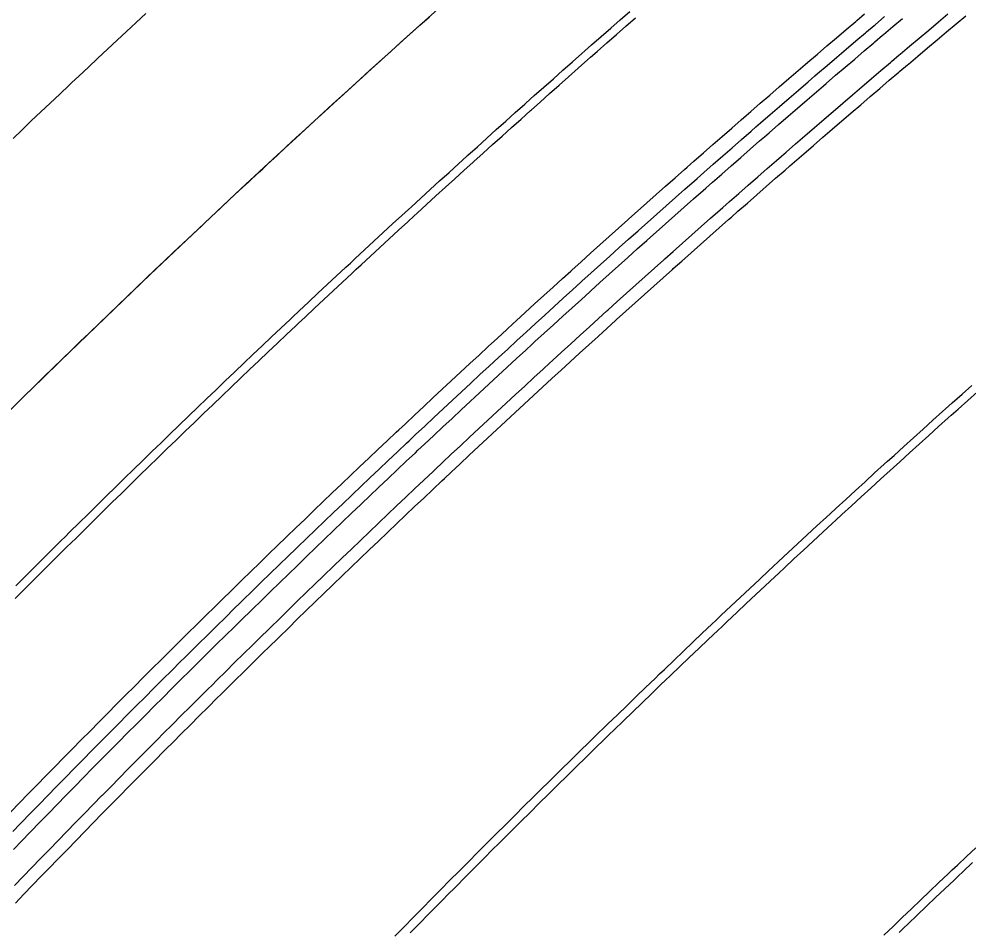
# Model space of a CAD drawing. Extents: x 2145147 to 2158018, y 137519 to 148068.
# Drawn here: x 2151749.9 to 2151823.6, y 142525.6 to 142596.4 of the extents above; entities that cross this region are included whole.
import ezdxf

# ---------------------------------------------------------------- set-up
doc = ezdxf.new("R2010")
doc.units = 0
doc.layers.add('PR_Align_Ramp_E', color=7, linetype='Continuous')
doc.layers.add('PR_Phasing_Pavement_1', color=7, linetype='Continuous')

msp = doc.modelspace()

# ---------------------------------------------------------------- linework, layer by layer
at = {"layer": 'PR_Align_Ramp_E'}
msp.add_arc((2152418.635, 141885.028), 954.93, 123.94985, 138.840427, dxfattribs=at)
at = {"layer": 'PR_Phasing_Pavement_1'}
for points in [[(2151749.225, 142534.791), (2151749.906, 142535.492), (2151750.587, 142536.192), (2151751.269, 142536.891), (2151751.952, 142537.59), (2151752.636, 142538.288), (2151753.321, 142538.985), (2151753.357, 142539.022), (2151754.006, 142539.681), (2151754.692, 142540.377), (2151755.378, 142541.072), (2151756.066, 142541.766), (2151756.754, 142542.459), (2151757.443, 142543.152), (2151757.62, 142543.33), (2151758.132, 142543.844), (2151758.822, 142544.535), (2151759.513, 142545.226), (2151760.205, 142545.916), (2151760.898, 142546.605), (2151761.591, 142547.293), (2151761.911, 142547.611), (2151762.285, 142547.981), (2151762.979, 142548.668), (2151763.675, 142549.354), (2151764.371, 142550.04), (2151765.067, 142550.725), (2151765.765, 142551.409), (2151766.23, 142551.864), (2151766.253, 142551.887), (2151766.463, 142552.092), (2151767.162, 142552.775), (2151767.862, 142553.456), (2151768.562, 142554.137), (2151769.263, 142554.818), (2151769.965, 142555.498), (2151770.576, 142556.089), (2151770.667, 142556.176), (2151771.37, 142556.855), (2151772.074, 142557.532), (2151772.779, 142558.209), (2151773.484, 142558.885), (2151774.19, 142559.56), (2151774.897, 142560.234), (2151774.95, 142560.285), (2151775.604, 142560.908), (2151776.312, 142561.581), (2151777.021, 142562.253), (2151777.731, 142562.925), (2151778.441, 142563.596), (2151779.152, 142564.266), (2151779.351, 142564.453), (2151779.864, 142564.935), (2151780.576, 142565.604), (2151781.289, 142566.271), (2151782.003, 142566.939), (2151782.717, 142567.605), (2151783.432, 142568.27), (2151783.779, 142568.592), (2151784.148, 142568.935), (2151784.865, 142569.599), (2151785.582, 142570.263), (2151786.3, 142570.925), (2151787.018, 142571.587), (2151787.738, 142572.248), (2151788.233, 142572.703), (2151788.458, 142572.908), (2151789.178, 142573.568), (2151789.9, 142574.227), (2151790.622, 142574.885), (2151791.345, 142575.542), (2151792.068, 142576.198), (2151792.715, 142576.784), (2151792.792, 142576.854), (2151793.517, 142577.509), (2151794.243, 142578.163), (2151794.969, 142578.817), (2151795.696, 142579.47), (2151796.423, 142580.122), (2151797.151, 142580.773), (2151797.222, 142580.836), (2151797.88, 142581.423), (2151798.61, 142582.073), (2151799.34, 142582.722), (2151800.071, 142583.37), (2151800.803, 142584.017), (2151801.535, 142584.664), (2151801.756, 142584.859), (2151802.268, 142585.31), (2151803.002, 142585.955), (2151803.736, 142586.599), (2151804.471, 142587.243), (2151805.207, 142587.885), (2151805.943, 142588.527), (2151806.316, 142588.852), (2151806.68, 142589.169), (2151807.418, 142589.809), (2151808.156, 142590.449), (2151808.895, 142591.088), (2151809.635, 142591.726), (2151810.376, 142592.363), (2151810.902, 142592.816), (2151811.117, 142593), (2151811.858, 142593.636), (2151812.601, 142594.271), (2151813.344, 142594.905), (2151814.088, 142595.538), (2151814.832, 142596.171), (2151814.92, 142596.246), (2151815.514, 142596.749)], [(2151749.383, 142533.278), (2151749.959, 142533.873), (2151750.062, 142533.979), (2151750.742, 142534.679), (2151751.423, 142535.378), (2151752.104, 142536.076), (2151752.786, 142536.774), (2151753.469, 142537.471), (2151754.153, 142538.167), (2151754.189, 142538.204), (2151754.837, 142538.862), (2151755.522, 142539.557), (2151756.208, 142540.251), (2151756.894, 142540.944), (2151757.582, 142541.637), (2151758.27, 142542.329), (2151758.447, 142542.507), (2151758.958, 142543.02), (2151759.648, 142543.711), (2151760.338, 142544.4), (2151761.029, 142545.089), (2151761.72, 142545.778), (2151762.412, 142546.465), (2151762.733, 142546.783), (2151763.105, 142547.152), (2151763.799, 142547.838), (2151764.494, 142548.523), (2151765.189, 142549.208), (2151765.885, 142549.892), (2151766.581, 142550.575), (2151767.046, 142551.03), (2151767.069, 142551.053), (2151767.279, 142551.258), (2151767.977, 142551.939), (2151768.675, 142552.62), (2151769.375, 142553.301), (2151770.075, 142553.98), (2151770.776, 142554.659), (2151771.387, 142555.25), (2151771.477, 142555.337), (2151772.18, 142556.014), (2151772.883, 142556.691), (2151773.587, 142557.367), (2151774.291, 142558.042), (2151774.996, 142558.716), (2151775.702, 142559.39), (2151775.755, 142559.441), (2151776.408, 142560.063), (2151777.116, 142560.735), (2151777.824, 142561.407), (2151778.532, 142562.077), (2151779.242, 142562.747), (2151779.952, 142563.416), (2151780.15, 142563.603), (2151780.662, 142564.085), (2151781.374, 142564.753), (2151782.086, 142565.419), (2151782.799, 142566.086), (2151783.512, 142566.751), (2151784.227, 142567.416), (2151784.573, 142567.737), (2151784.942, 142568.08), (2151785.657, 142568.743), (2151786.374, 142569.406), (2151787.091, 142570.067), (2151787.808, 142570.728), (2151788.527, 142571.389), (2151789.022, 142571.843), (2151789.246, 142572.048), (2151789.966, 142572.707), (2151790.686, 142573.365), (2151791.407, 142574.022), (2151792.129, 142574.678), (2151792.852, 142575.334), (2151793.498, 142575.919), (2151793.575, 142575.989), (2151794.299, 142576.643), (2151795.023, 142577.297), (2151795.749, 142577.949), (2151796.475, 142578.601), (2151797.201, 142579.252), (2151797.929, 142579.903), (2151798, 142579.966), (2151798.657, 142580.552), (2151799.385, 142581.201), (2151800.115, 142581.849), (2151800.845, 142582.497), (2151801.576, 142583.143), (2151802.307, 142583.789), (2151802.528, 142583.984), (2151803.039, 142584.434), (2151803.772, 142585.078), (2151804.505, 142585.722), (2151805.239, 142586.364), (2151805.974, 142587.006), (2151806.71, 142587.648), (2151807.082, 142587.972), (2151807.446, 142588.288), (2151808.182, 142588.928), (2151808.92, 142589.567), (2151809.658, 142590.205), (2151810.397, 142590.842), (2151811.136, 142591.479), (2151811.662, 142591.93), (2151811.876, 142592.114), (2151812.617, 142592.749), (2151813.359, 142593.384), (2151814.101, 142594.017), (2151814.844, 142594.65), (2151815.587, 142595.282), (2151815.675, 142595.357), (2151816.268, 142595.859), (2151816.331, 142595.913), (2151817.076, 142596.543)], [(2151749.4, 142587.089), (2151750.08, 142587.736), (2151750.816, 142588.436), (2151751.553, 142589.135), (2151752.291, 142589.833), (2151753.03, 142590.53), (2151753.769, 142591.227), (2151753.976, 142591.422), (2151754.509, 142591.923), (2151755.249, 142592.618), (2151755.991, 142593.312), (2151756.733, 142594.006), (2151757.475, 142594.699), (2151758.219, 142595.391), (2151758.579, 142595.725), (2151758.963, 142596.082), (2151759.708, 142596.772)], [(2151749.43, 142531.875), (2151750.108, 142532.576), (2151750.684, 142533.17), (2151750.787, 142533.275), (2151751.466, 142533.974), (2151752.146, 142534.673), (2151752.827, 142535.37), (2151753.508, 142536.067), (2151754.19, 142536.763), (2151754.873, 142537.459), (2151754.909, 142537.496), (2151755.557, 142538.154), (2151756.241, 142538.848), (2151756.926, 142539.541), (2151757.612, 142540.233), (2151758.298, 142540.925), (2151758.985, 142541.616), (2151759.163, 142541.794), (2151759.673, 142542.307), (2151760.362, 142542.997), (2151761.051, 142543.686), (2151761.741, 142544.374), (2151762.432, 142545.061), (2151763.124, 142545.748), (2151763.444, 142546.065), (2151763.816, 142546.434), (2151764.509, 142547.12), (2151765.203, 142547.804), (2151765.897, 142548.488), (2151766.592, 142549.171), (2151767.288, 142549.854), (2151767.752, 142550.308), (2151767.776, 142550.331), (2151767.985, 142550.535), (2151768.682, 142551.216), (2151769.38, 142551.897), (2151770.079, 142552.576), (2151770.778, 142553.255), (2151771.478, 142553.933), (2151772.089, 142554.523), (2151772.179, 142554.61), (2151772.881, 142555.287), (2151773.583, 142555.963), (2151774.286, 142556.638), (2151774.989, 142557.312), (2151775.694, 142557.986), (2151776.399, 142558.659), (2151776.452, 142558.71), (2151777.105, 142559.331), (2151777.811, 142560.003), (2151778.518, 142560.673), (2151779.226, 142561.343), (2151779.935, 142562.013), (2151780.644, 142562.681), (2151780.843, 142562.868), (2151781.354, 142563.349), (2151782.065, 142564.016), (2151782.776, 142564.682), (2151783.488, 142565.347), (2151784.201, 142566.012), (2151784.914, 142566.676), (2151785.26, 142566.997), (2151785.629, 142567.339), (2151786.343, 142568.002), (2151787.059, 142568.664), (2151787.775, 142569.325), (2151788.492, 142569.985), (2151789.21, 142570.644), (2151789.704, 142571.098), (2151789.928, 142571.303), (2151790.647, 142571.961), (2151791.367, 142572.619), (2151792.087, 142573.275), (2151792.808, 142573.931), (2151793.53, 142574.586), (2151794.175, 142575.17), (2151794.253, 142575.24), (2151794.976, 142575.893), (2151795.699, 142576.546), (2151796.424, 142577.198), (2151797.149, 142577.849), (2151797.875, 142578.5), (2151798.602, 142579.149), (2151798.672, 142579.213), (2151799.329, 142579.798), (2151800.057, 142580.446), (2151800.785, 142581.094), (2151801.515, 142581.741), (2151802.244, 142582.386), (2151802.975, 142583.031), (2151803.196, 142583.226), (2151803.706, 142583.676), (2151804.438, 142584.319), (2151805.171, 142584.962), (2151805.904, 142585.604), (2151806.638, 142586.245), (2151807.373, 142586.886), (2151807.745, 142587.21), (2151808.108, 142587.526), (2151808.844, 142588.165), (2151809.581, 142588.803), (2151810.318, 142589.44), (2151811.056, 142590.077), (2151811.795, 142590.713), (2151812.32, 142591.164), (2151812.534, 142591.348), (2151813.274, 142591.982), (2151814.015, 142592.616), (2151814.756, 142593.248), (2151815.498, 142593.88), (2151816.241, 142594.512), (2151816.329, 142594.587), (2151816.921, 142595.089), (2151816.984, 142595.142), (2151817.728, 142595.772), (2151818.473, 142596.401)], [(2151749.518, 142529.085), (2151750.193, 142529.786), (2151750.869, 142530.485), (2151751.545, 142531.184), (2151752.119, 142531.777), (2151752.222, 142531.882), (2151752.9, 142532.58), (2151753.578, 142533.277), (2151754.257, 142533.973), (2151754.937, 142534.668), (2151755.618, 142535.363), (2151756.299, 142536.057), (2151756.336, 142536.094), (2151756.981, 142536.75), (2151757.664, 142537.443), (2151758.348, 142538.134), (2151759.032, 142538.825), (2151759.717, 142539.516), (2151760.403, 142540.205), (2151760.58, 142540.383), (2151761.089, 142540.894), (2151761.776, 142541.583), (2151762.464, 142542.27), (2151763.153, 142542.957), (2151763.842, 142543.643), (2151764.532, 142544.328), (2151764.852, 142544.645), (2151765.223, 142545.013), (2151765.915, 142545.697), (2151766.607, 142546.38), (2151767.3, 142547.062), (2151767.993, 142547.744), (2151768.688, 142548.425), (2151769.151, 142548.879), (2151769.174, 142548.901), (2151769.383, 142549.105), (2151770.079, 142549.785), (2151770.775, 142550.464), (2151771.472, 142551.142), (2151772.17, 142551.819), (2151772.869, 142552.496), (2151773.478, 142553.084), (2151773.568, 142553.172), (2151774.268, 142553.847), (2151774.969, 142554.521), (2151775.67, 142555.195), (2151776.373, 142555.868), (2151777.075, 142556.54), (2151777.779, 142557.211), (2151777.832, 142557.262), (2151778.483, 142557.882), (2151779.188, 142558.552), (2151779.894, 142559.221), (2151780.6, 142559.89), (2151781.307, 142560.558), (2151782.015, 142561.225), (2151782.213, 142561.411), (2151782.723, 142561.891), (2151783.433, 142562.557), (2151784.142, 142563.221), (2151784.853, 142563.886), (2151785.564, 142564.549), (2151786.276, 142565.211), (2151786.621, 142565.532), (2151786.989, 142565.873), (2151787.702, 142566.534), (2151788.416, 142567.195), (2151789.131, 142567.854), (2151789.846, 142568.513), (2151790.562, 142569.171), (2151791.056, 142569.624), (2151791.279, 142569.829), (2151791.997, 142570.485), (2151792.715, 142571.141), (2151793.434, 142571.796), (2151794.153, 142572.45), (2151794.873, 142573.104), (2151795.517, 142573.687), (2151795.594, 142573.757), (2151796.316, 142574.409), (2151797.038, 142575.06), (2151797.761, 142575.711), (2151798.485, 142576.361), (2151799.209, 142577.01), (2151799.934, 142577.658), (2151800.005, 142577.721), (2151800.66, 142578.305), (2151801.386, 142578.952), (2151802.113, 142579.598), (2151802.841, 142580.243), (2151803.569, 142580.888), (2151804.298, 142581.532), (2151804.518, 142581.726), (2151805.028, 142582.175), (2151805.758, 142582.817), (2151806.489, 142583.458), (2151807.221, 142584.099), (2151807.953, 142584.739), (2151808.686, 142585.378), (2151809.058, 142585.701), (2151809.42, 142586.016), (2151810.155, 142586.654), (2151810.89, 142587.291), (2151811.625, 142587.927), (2151812.362, 142588.562), (2151813.099, 142589.196), (2151813.623, 142589.647), (2151813.837, 142589.83), (2151814.575, 142590.463), (2151815.314, 142591.095), (2151816.054, 142591.727), (2151816.794, 142592.357), (2151817.535, 142592.987), (2151817.623, 142593.062), (2151818.214, 142593.563), (2151818.277, 142593.616), (2151819.019, 142594.244), (2151819.762, 142594.872), (2151820.506, 142595.499), (2151821.25, 142596.125), (2151821.995, 142596.75)], [(2151749.569, 142551.349), (2151750.087, 142551.869), (2151750.785, 142552.569), (2151751.485, 142553.268), (2151752.185, 142553.966), (2151752.886, 142554.663), (2151753.588, 142555.36), (2151753.912, 142555.682), (2151754.29, 142556.056), (2151754.993, 142556.752), (2151755.697, 142557.446), (2151756.401, 142558.14), (2151757.106, 142558.833), (2151757.812, 142559.526), (2151758.283, 142559.987), (2151758.307, 142560.01), (2151758.519, 142560.217), (2151759.227, 142560.908), (2151759.935, 142561.598), (2151760.644, 142562.288), (2151761.353, 142562.976), (2151762.063, 142563.664), (2151762.683, 142564.263), (2151762.774, 142564.351), (2151763.486, 142565.038), (2151764.199, 142565.724), (2151764.912, 142566.409), (2151765.626, 142567.093), (2151766.34, 142567.776), (2151767.056, 142568.459), (2151767.11, 142568.51), (2151767.772, 142569.141), (2151768.489, 142569.822), (2151769.206, 142570.503), (2151769.924, 142571.182), (2151770.643, 142571.861), (2151771.363, 142572.539), (2151771.564, 142572.729), (2151772.083, 142573.217), (2151772.804, 142573.894), (2151773.526, 142574.569), (2151774.248, 142575.245), (2151774.971, 142575.919), (2151775.695, 142576.593), (2151776.046, 142576.919), (2151776.42, 142577.266), (2151777.145, 142577.938), (2151777.871, 142578.609), (2151778.598, 142579.28), (2151779.325, 142579.95), (2151780.053, 142580.619), (2151780.555, 142581.079), (2151780.782, 142581.287), (2151781.511, 142581.955), (2151782.241, 142582.621), (2151782.972, 142583.288), (2151783.704, 142583.953), (2151784.436, 142584.617), (2151785.091, 142585.21), (2151785.169, 142585.281), (2151785.903, 142585.944), (2151786.637, 142586.606), (2151787.372, 142587.268), (2151788.108, 142587.928), (2151788.844, 142588.588), (2151789.581, 142589.247), (2151789.653, 142589.312), (2151790.319, 142589.906), (2151791.058, 142590.563), (2151791.797, 142591.22), (2151792.537, 142591.876), (2151793.277, 142592.531), (2151794.019, 142593.186), (2151794.242, 142593.383), (2151794.76, 142593.84), (2151795.503, 142594.493), (2151796.246, 142595.145), (2151796.99, 142595.796), (2151797.735, 142596.447)], [(2151749.589, 142527.716), (2151750.239, 142528.392), (2151750.913, 142529.091), (2151751.588, 142529.79), (2151752.263, 142530.488), (2151752.837, 142531.081), (2151752.939, 142531.186), (2151753.616, 142531.883), (2151754.294, 142532.579), (2151754.973, 142533.274), (2151755.652, 142533.969), (2151756.332, 142534.663), (2151757.012, 142535.356), (2151757.049, 142535.393), (2151757.694, 142536.048), (2151758.376, 142536.74), (2151759.059, 142537.431), (2151759.742, 142538.121), (2151760.427, 142538.811), (2151761.112, 142539.5), (2151761.288, 142539.677), (2151761.797, 142540.188), (2151762.484, 142540.876), (2151763.171, 142541.562), (2151763.859, 142542.249), (2151764.547, 142542.934), (2151765.237, 142543.618), (2151765.555, 142543.935), (2151765.927, 142544.302), (2151766.617, 142544.985), (2151767.309, 142545.668), (2151768.001, 142546.35), (2151768.694, 142547.031), (2151769.388, 142547.711), (2151769.85, 142548.164), (2151769.873, 142548.186), (2151770.082, 142548.39), (2151770.777, 142549.069), (2151771.473, 142549.747), (2151772.169, 142550.425), (2151772.866, 142551.101), (2151773.564, 142551.777), (2151774.173, 142552.365), (2151774.263, 142552.452), (2151774.962, 142553.127), (2151775.662, 142553.8), (2151776.363, 142554.473), (2151777.064, 142555.145), (2151777.766, 142555.817), (2151778.469, 142556.488), (2151778.522, 142556.538), (2151779.172, 142557.158), (2151779.877, 142557.827), (2151780.582, 142558.496), (2151781.287, 142559.163), (2151781.993, 142559.83), (2151782.7, 142560.497), (2151782.898, 142560.683), (2151783.408, 142561.162), (2151784.117, 142561.827), (2151784.826, 142562.491), (2151785.535, 142563.155), (2151786.246, 142563.817), (2151786.957, 142564.479), (2151787.302, 142564.799), (2151787.669, 142565.14), (2151788.382, 142565.801), (2151789.095, 142566.46), (2151789.809, 142567.119), (2151790.523, 142567.777), (2151791.239, 142568.435), (2151791.732, 142568.887), (2151791.955, 142569.091), (2151792.671, 142569.747), (2151793.389, 142570.402), (2151794.107, 142571.057), (2151794.826, 142571.71), (2151795.545, 142572.363), (2151796.188, 142572.945), (2151796.265, 142573.015), (2151796.986, 142573.667), (2151797.707, 142574.317), (2151798.43, 142574.967), (2151799.152, 142575.616), (2151799.876, 142576.264), (2151800.6, 142576.912), (2151800.671, 142576.975), (2151801.325, 142577.559), (2151802.051, 142578.205), (2151802.777, 142578.85), (2151803.504, 142579.495), (2151804.231, 142580.139), (2151804.96, 142580.782), (2151805.179, 142580.975), (2151805.688, 142581.424), (2151806.418, 142582.065), (2151807.148, 142582.706), (2151807.879, 142583.346), (2151808.611, 142583.985), (2151809.343, 142584.624), (2151809.714, 142584.947), (2151810.076, 142585.261), (2151810.81, 142585.898), (2151811.544, 142586.534), (2151812.279, 142587.17), (2151813.015, 142587.804), (2151813.751, 142588.438), (2151814.274, 142588.888), (2151814.488, 142589.071), (2151815.225, 142589.703), (2151815.964, 142590.335), (2151816.703, 142590.966), (2151817.442, 142591.596), (2151818.182, 142592.225), (2151818.27, 142592.299), (2151818.86, 142592.8), (2151818.923, 142592.853), (2151819.665, 142593.481), (2151820.407, 142594.108), (2151821.15, 142594.734), (2151821.893, 142595.359), (2151822.638, 142595.984), (2151823.383, 142596.607)], [(2151749.615, 142552.34), (2151750.314, 142553.04), (2151751.014, 142553.739), (2151751.715, 142554.438), (2151752.416, 142555.136), (2151753.118, 142555.833), (2151753.443, 142556.155), (2151753.821, 142556.53), (2151754.524, 142557.226), (2151755.229, 142557.921), (2151755.934, 142558.615), (2151756.639, 142559.309), (2151757.346, 142560.002), (2151757.817, 142560.463), (2151757.841, 142560.486), (2151758.053, 142560.694), (2151758.761, 142561.385), (2151759.47, 142562.076), (2151760.179, 142562.766), (2151760.889, 142563.455), (2151761.6, 142564.143), (2151762.22, 142564.742), (2151762.311, 142564.831), (2151763.024, 142565.518), (2151763.737, 142566.204), (2151764.45, 142566.89), (2151765.165, 142567.574), (2151765.88, 142568.258), (2151766.596, 142568.941), (2151766.65, 142568.993), (2151767.312, 142569.624), (2151768.029, 142570.306), (2151768.747, 142570.986), (2151769.466, 142571.667), (2151770.186, 142572.346), (2151770.906, 142573.025), (2151771.107, 142573.214), (2151771.626, 142573.703), (2151772.348, 142574.38), (2151773.07, 142575.056), (2151773.793, 142575.732), (2151774.517, 142576.407), (2151775.241, 142577.081), (2151775.592, 142577.407), (2151775.966, 142577.754), (2151776.692, 142578.427), (2151777.419, 142579.099), (2151778.146, 142579.77), (2151778.874, 142580.44), (2151779.602, 142581.11), (2151780.104, 142581.57), (2151780.331, 142581.779), (2151781.061, 142582.447), (2151781.792, 142583.114), (2151782.524, 142583.781), (2151783.256, 142584.446), (2151783.988, 142585.111), (2151784.643, 142585.704), (2151784.722, 142585.775), (2151785.456, 142586.439), (2151786.191, 142587.102), (2151786.926, 142587.763), (2151787.663, 142588.425), (2151788.4, 142589.085), (2151789.137, 142589.745), (2151789.209, 142589.809), (2151789.876, 142590.403), (2151790.615, 142591.061), (2151791.354, 142591.719), (2151792.095, 142592.375), (2151792.836, 142593.031), (2151793.578, 142593.686), (2151793.802, 142593.883), (2151794.32, 142594.34), (2151795.063, 142594.993), (2151795.807, 142595.646), (2151796.551, 142596.298), (2151797.297, 142596.949)], [(2151749.634, 142566.445), (2151750.348, 142567.145), (2151750.824, 142567.611), (2151750.848, 142567.634), (2151751.062, 142567.844), (2151751.778, 142568.543), (2151752.494, 142569.241), (2151753.211, 142569.938), (2151753.928, 142570.635), (2151754.647, 142571.33), (2151755.273, 142571.936), (2151755.366, 142572.025), (2151756.085, 142572.719), (2151756.806, 142573.413), (2151757.527, 142574.106), (2151758.249, 142574.798), (2151758.972, 142575.489), (2151759.695, 142576.179), (2151759.75, 142576.231), (2151760.419, 142576.869), (2151761.144, 142577.558), (2151761.87, 142578.246), (2151762.596, 142578.933), (2151763.323, 142579.62), (2151764.051, 142580.306), (2151764.255, 142580.497), (2151764.779, 142580.991), (2151765.509, 142581.675), (2151766.238, 142582.359), (2151766.969, 142583.042), (2151767.7, 142583.724), (2151768.432, 142584.405), (2151768.787, 142584.734), (2151769.165, 142585.085), (2151769.899, 142585.765), (2151770.633, 142586.444), (2151771.368, 142587.122), (2151772.103, 142587.8), (2151772.839, 142588.476), (2151773.347, 142588.942), (2151773.576, 142589.152), (2151774.314, 142589.827), (2151775.053, 142590.502), (2151775.792, 142591.175), (2151776.532, 142591.848), (2151777.272, 142592.52), (2151777.934, 142593.12), (2151778.013, 142593.191), (2151778.755, 142593.862), (2151779.498, 142594.531), (2151780.241, 142595.2), (2151780.985, 142595.869), (2151781.73, 142596.536)], [(2151779.054, 142525.137), (2151779.765, 142525.863), (2151780.476, 142526.588), (2151781.187, 142527.312), (2151781.9, 142528.036), (2151782.363, 142528.505), (2151782.614, 142528.759), (2151783.328, 142529.48), (2151784.043, 142530.201), (2151784.759, 142530.922), (2151785.476, 142531.641), (2151786.193, 142532.36), (2151786.631, 142532.797), (2151786.912, 142533.077), (2151787.631, 142533.794), (2151788.351, 142534.511), (2151789.072, 142535.226), (2151789.793, 142535.94), (2151790.516, 142536.654), (2151790.928, 142537.061), (2151791.239, 142537.367), (2151791.963, 142538.079), (2151792.688, 142538.79), (2151793.413, 142539.501), (2151794.14, 142540.21), (2151794.867, 142540.919), (2151795.254, 142541.296), (2151795.595, 142541.627), (2151796.324, 142542.334), (2151797.054, 142543.04), (2151797.784, 142543.746), (2151798.516, 142544.45), (2151799.248, 142545.154), (2151799.609, 142545.501), (2151799.981, 142545.857), (2151800.714, 142546.559), (2151801.449, 142547.261), (2151802.184, 142547.961), (2151802.92, 142548.661), (2151803.657, 142549.359), (2151803.992, 142549.677), (2151804.395, 142550.057), (2151805.133, 142550.755), (2151805.872, 142551.451), (2151806.612, 142552.146), (2151807.353, 142552.841), (2151808.095, 142553.535), (2151808.403, 142553.823), (2151808.837, 142554.228), (2151809.58, 142554.92), (2151810.324, 142555.611), (2151811.069, 142556.301), (2151811.814, 142556.991), (2151812.561, 142557.68), (2151812.842, 142557.939), (2151813.308, 142558.367), (2151814.056, 142559.054), (2151814.804, 142559.741), (2151815.554, 142560.426), (2151816.304, 142561.11), (2151817.055, 142561.794), (2151817.309, 142562.024), (2151817.807, 142562.477), (2151818.559, 142563.159), (2151819.313, 142563.84), (2151820.067, 142564.52), (2151820.821, 142565.199), (2151821.577, 142565.878), (2151821.803, 142566.08), (2151822.333, 142566.555), (2151823.091, 142567.232), (2151823.848, 142567.908)], [(2151780.242, 142525.396), (2151780.952, 142526.12), (2151781.663, 142526.844), (2151782.375, 142527.567), (2151782.838, 142528.036), (2151783.088, 142528.289), (2151783.802, 142529.011), (2151784.517, 142529.731), (2151785.232, 142530.451), (2151785.948, 142531.17), (2151786.665, 142531.888), (2151787.103, 142532.325), (2151787.383, 142532.605), (2151788.102, 142533.321), (2151788.821, 142534.037), (2151789.542, 142534.752), (2151790.263, 142535.466), (2151790.985, 142536.179), (2151791.397, 142536.586), (2151791.707, 142536.891), (2151792.431, 142537.603), (2151793.155, 142538.313), (2151793.88, 142539.023), (2151794.606, 142539.732), (2151795.333, 142540.441), (2151795.72, 142540.817), (2151796.06, 142541.148), (2151796.789, 142541.855), (2151797.518, 142542.56), (2151798.248, 142543.265), (2151798.979, 142543.969), (2151799.71, 142544.673), (2151800.071, 142545.019), (2151800.443, 142545.375), (2151801.176, 142546.077), (2151801.91, 142546.777), (2151802.644, 142547.477), (2151803.38, 142548.177), (2151804.116, 142548.875), (2151804.451, 142549.192), (2151804.853, 142549.572), (2151805.591, 142550.269), (2151806.33, 142550.965), (2151807.069, 142551.66), (2151807.81, 142552.354), (2151808.551, 142553.047), (2151808.859, 142553.335), (2151809.292, 142553.739), (2151810.035, 142554.431), (2151810.778, 142555.122), (2151811.523, 142555.811), (2151812.268, 142556.5), (2151813.013, 142557.189), (2151813.294, 142557.447), (2151813.76, 142557.876), (2151814.507, 142558.562), (2151815.255, 142559.248), (2151816.004, 142559.933), (2151816.754, 142560.617), (2151817.504, 142561.3), (2151817.758, 142561.53), (2151818.255, 142561.982), (2151819.007, 142562.664), (2151819.76, 142563.344), (2151820.514, 142564.024), (2151821.268, 142564.703), (2151822.023, 142565.381), (2151822.248, 142565.583), (2151822.779, 142566.058), (2151823.535, 142566.734), (2151824.293, 142567.409)], [(2151817.022, 142525.222), (2151817.732, 142525.905), (2151818.083, 142526.241), (2151818.443, 142526.587), (2151819.155, 142527.268), (2151819.868, 142527.948), (2151820.581, 142528.628), (2151821.295, 142529.307), (2151822.01, 142529.985), (2151822.335, 142530.292), (2151822.726, 142530.662), (2151823.442, 142531.338), (2151824.16, 142532.014)], [(2151818.195, 142525.423), (2151818.545, 142525.759), (2151818.905, 142526.105), (2151819.617, 142526.785), (2151820.329, 142527.465), (2151821.041, 142528.144), (2151821.755, 142528.822), (2151822.469, 142529.5), (2151822.794, 142529.807), (2151823.184, 142530.176), (2151823.9, 142530.852)]]:
    msp.add_lwpolyline(points, dxfattribs=at)

doc.saveas('drawing.dxf')
